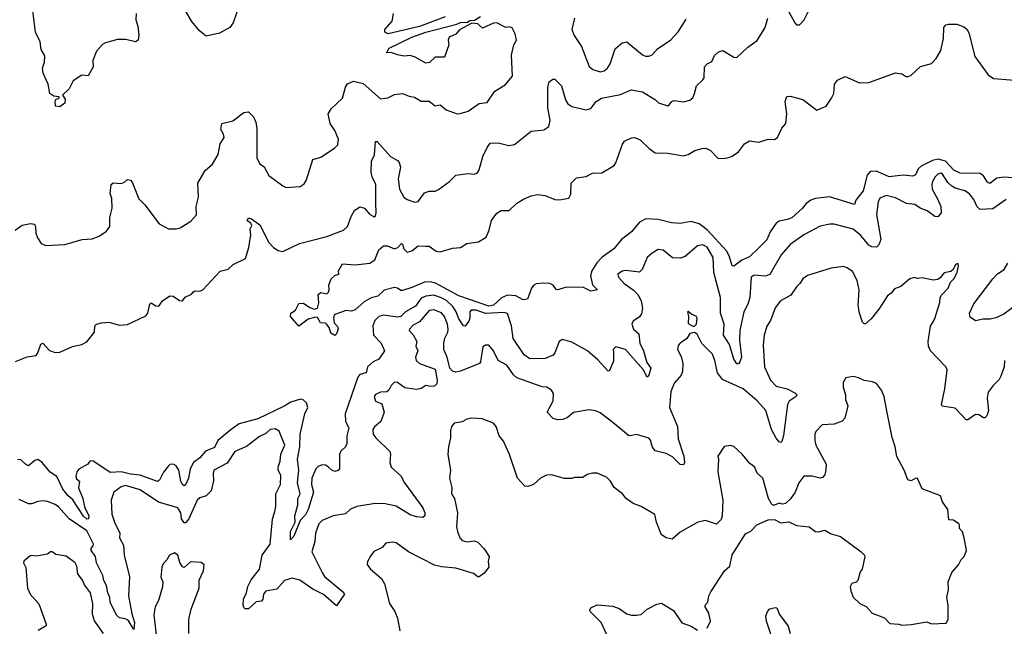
# Model space of a CAD drawing. Extents: x 2199565 to 2323334, y 894172 to 1018966.
# Tile 353 of 440: x 2269028 to 2275298, y 976881 to 980745. Entities that reach past the tile are written whole.
import ezdxf

# ---------------------------------------------------------------- set-up
doc = ezdxf.new("R2010")
doc.units = 0

msp = doc.modelspace()

# ---------------------------------------------------------------- linework, layer by layer
at = {"layer": '0CON10XD'}
for points in [[(2270446.1, 980893.9), (2270388.8, 980725), (2270367.5, 980695), (2270299.7, 980660.3), (2270215, 980640), (2270174, 980675), (2270124.4, 980734.4), (2270085, 980802.5)], [(2269770, 980785), (2269768.6, 980745), (2269780, 980705), (2269786.4, 980646.4), (2269782, 980615), (2269765, 980604.2), (2269705, 980620), (2269650.3, 980619.7), (2269575, 980598.8), (2269555, 980586.7), (2269517.5, 980545), (2269494.5, 980485.5), (2269496.9, 980445), (2269465, 980388.8), (2269425, 980392), (2269370, 980355), (2269344.1, 980305.9), (2269300, 980265), (2269318.3, 980238.3), (2269316.6, 980213.4), (2269285, 980190), (2269257.5, 980195), (2269253.6, 980226.4), (2269261.7, 980238.3), (2269280, 980245), (2269280, 980255), (2269245, 980257.5), (2269221.2, 980275), (2269209.2, 980335), (2269177.6, 980405), (2269172.9, 980437.1), (2269187.1, 980475), (2269189.5, 980515), (2269165.5, 980555), (2269159.4, 980605), (2269128.9, 980665), (2269107.1, 980835)], [(2271737, 980763), (2271575, 980703.1), (2271375.8, 980655.8), (2271353.3, 980665), (2271354, 980684), (2271400, 980735), (2271408, 980785)], [(2273926.2, 980795), (2273963.3, 980725), (2273975, 980713.3), (2273995, 980712.5), (2274023.3, 980745), (2274050, 980795)], [(2269002.4, 978567.6), (2269075, 978598), (2269133.8, 978606.2), (2269145, 978622.5), (2269162.1, 978677.9), (2269175, 978684), (2269218.9, 978638.9), (2269255, 978624.4), (2269283.4, 978626.6), (2269365, 978663.1), (2269425, 978676.5), (2269456.9, 978693.1), (2269505.7, 978755), (2269506.2, 978795), (2269517.5, 978805), (2269550, 978815), (2269595, 978818), (2269665, 978798.8), (2269715, 978804), (2269831.2, 978858.8), (2269844, 978875), (2269856.1, 978933.9), (2269865, 978941.2), (2269895, 978922), (2269915, 978920), (2269937.5, 978955), (2269985, 978986.7), (2270005, 978983.8), (2270046.7, 978956.7), (2270065, 978953.8), (2270082.5, 978977.5), (2270122, 978998), (2270135, 979012.5), (2270145, 979018.8), (2270175, 979016), (2270195, 979023.8), (2270305, 979144), (2270355, 979156), (2270387.5, 979185), (2270466.2, 979225), (2270488, 979295), (2270500.6, 979375), (2270496.4, 979413.6), (2270506.7, 979435), (2270499.3, 979449.3), (2270477.5, 979465), (2270485, 979482.5), (2270505, 979476.7), (2270557.7, 979437.7), (2270615, 979326.2), (2270644, 979295), (2270675, 979274.2), (2270705, 979269.2), (2270809.7, 979320.3), (2270985, 979364.5), (2271090.8, 979405), (2271115, 979427.5), (2271139.1, 979490.9), (2271160.9, 979529.1), (2271195, 979554), (2271224.5, 979544.5), (2271255, 979505.8), (2271285, 979488.8), (2271294.2, 979495.8), (2271298.9, 979515), (2271296.6, 979576.6), (2271295.3, 979695), (2271272.8, 979745), (2271266.2, 979775), (2271269.1, 979845), (2271286.7, 979885), (2271295, 979970), (2271305, 979970), (2271390, 979875), (2271435, 979849.2), (2271445, 979836.2), (2271453.3, 979805), (2271438.9, 979731.1), (2271447.1, 979665), (2271475, 979614.2), (2271495, 979600.8), (2271545, 979583.1), (2271565, 979588), (2271606.7, 979643.3), (2271635, 979652.5), (2271675, 979653.1), (2271695, 979662.9), (2271765.5, 979714.5), (2271804.6, 979755.4), (2271885, 979765.7), (2271921.7, 979761.7), (2271941.7, 979768.3), (2271955, 979790), (2271978.5, 979875), (2272005, 979931.4), (2272025, 979959.4), (2272075, 979960), (2272143.4, 979943.4), (2272179.8, 979950.2), (2272285, 980035.6), (2272365, 980042.9), (2272398.6, 980065), (2272405.9, 980105), (2272392.1, 980185), (2272390.5, 980315), (2272400.3, 980349.7), (2272422.5, 980367.5), (2272435, 980366), (2272478.1, 980325), (2272504.2, 980234.2), (2272519.4, 980209.4), (2272545, 980192.5), (2272635, 980170.9), (2272665, 980180), (2272700, 980225), (2272733.6, 980246.4), (2272855, 980269.6), (2272921.4, 980298.6), (2272995, 980285.5), (2273077.5, 980235), (2273096.4, 980216.4), (2273155, 980197.5), (2273165, 980202.5), (2273180, 980225), (2273195, 980230.8), (2273255, 980222.2), (2273295, 980231.9), (2273315, 980248), (2273325.5, 980275), (2273338.6, 980325), (2273378.7, 980361.3), (2273386, 980375), (2273388.8, 980445), (2273405, 980463.3), (2273435, 980480), (2273452.7, 980517.3), (2273478.3, 980541.7), (2273505, 980550), (2273575, 980507.5), (2273595, 980504), (2273665, 980570.5), (2273725, 980611.9), (2273775.3, 980694.7), (2273792.3, 980755)], [(2273736.5, 979293.5), (2273675.5, 979235), (2273627.3, 979212.7), (2273575, 979176.2), (2273565, 979176.7), (2273548.5, 979235), (2273530.5, 979270.5), (2273405, 979406.1), (2273355, 979444.7), (2273305, 979460), (2273233.8, 979446.2), (2273178, 979452), (2273095, 979471.7), (2273015, 979476.7), (2272974.1, 979455), (2272925, 979393.2), (2272861.4, 979345), (2272811.9, 979285), (2272736.5, 979233.5), (2272704, 979196), (2272672.5, 979145), (2272662.9, 979112.9), (2272676.9, 979056.9), (2272707.5, 979025), (2272665, 979016), (2272619.5, 979039.5), (2272552.3, 979042.3), (2272500.8, 979039.2), (2272455, 979023.8), (2272445, 979027.5), (2272426, 979055), (2272404, 979064), (2272365, 979067.4), (2272317.9, 979062.1), (2272302.9, 979055), (2272288.2, 979035), (2272262.5, 978965), (2272235, 978961.9), (2272186.7, 978986.7), (2272135, 978991.5), (2272096.4, 978973.6), (2272045, 978926.6), (2272015, 978921.2), (2271825, 978985.4), (2271677.2, 979067.2), (2271645, 979074.8), (2271605.6, 979074.4), (2271525, 979039.4), (2271465, 979021.2), (2271455, 979020), (2271434.5, 979034.5), (2271415, 979038.9), (2271348.5, 979021.5), (2271308.8, 978985), (2271266.9, 978973.1), (2271221.5, 978948.5), (2271165, 978897.5), (2271141.7, 978888.3), (2271105, 978892.5), (2271030, 978865), (2271026.2, 978843.8), (2271030.6, 978815), (2271052.1, 978792.1), (2271057.1, 978777.1), (2271046.4, 978743.6), (2271035, 978734.2), (2271009.3, 978749.3), (2270998.6, 978785), (2270985, 978804), (2270975, 978812.5), (2270944.3, 978814.3), (2270925, 978848.8), (2270915, 978851.2), (2270865, 978838.8), (2270805, 978792.5), (2270753.3, 978855), (2270756, 978875), (2270784.4, 978895.6), (2270805, 978937.5), (2270835, 978940), (2270875, 978912.5), (2270905, 978902.5), (2270925, 978907.5), (2270932.5, 978942.5), (2270930, 978995), (2270945, 979007.5), (2270985, 979000), (2270995, 979010), (2271000, 979025), (2270997.5, 979055), (2271012.5, 979095), (2271035, 979116.7), (2271060, 979125), (2271057.5, 979145), (2271085, 979190), (2271165, 979184.2), (2271257.5, 979195), (2271290, 979215), (2271315, 979278.6), (2271345, 979304), (2271370, 979305), (2271415, 979286.7), (2271435.8, 979294.2), (2271459.3, 979319.3), (2271465.9, 979315.9), (2271474.2, 979285), (2271495, 979264.6), (2271525, 979273.5), (2271565, 979305.4), (2271615, 979302.1), (2271635, 979302.3), (2271681.1, 979271.1), (2271705, 979265.9), (2271785, 979289.6), (2271835.9, 979294.1), (2271875, 979318.8), (2271950, 979330), (2271999.4, 979360.6), (2272018.9, 979405), (2272033.4, 979466.6), (2272066.8, 979513.2), (2272095, 979530), (2272145, 979530), (2272195, 979576.2), (2272237.3, 979602.7), (2272285, 979624), (2272325, 979631.2), (2272373.6, 979626.4), (2272435, 979599.2), (2272465, 979598), (2272525, 979608.8), (2272538.6, 979635), (2272540.8, 979705), (2272575, 979737.5), (2272635, 979745.8), (2272675, 979767.5), (2272735, 979769.2), (2272813.2, 979816.8), (2272825.5, 979834.5), (2272866.8, 979953.2), (2272878.8, 979971.2), (2272925, 979993.8), (2272945, 979994), (2272979.1, 979979.1), (2273037.1, 979925), (2273075, 979898.2), (2273155, 979896.2), (2273255, 979878.1), (2273284.3, 979885.7), (2273328.3, 979911.7), (2273375, 979925.8), (2273395, 979926), (2273425, 979914), (2273475, 979864.3), (2273505, 979860.6), (2273535, 979865.6), (2273565, 979876.9), (2273605.5, 979904.5), (2273644, 979955), (2273675, 979974), (2273735, 979966), (2273795, 979984.2), (2273835, 979981.8), (2273854.2, 979995), (2273882, 980055), (2273908, 980085), (2273914, 980145), (2273902.2, 980225), (2273914.3, 980255.7), (2273935, 980258), (2274015, 980237.5), (2274105, 980168.8), (2274163.3, 980195), (2274198.8, 980245), (2274212, 980275), (2274216.9, 980335), (2274235, 980360.8), (2274285, 980382.5), (2274375.8, 980344.2), (2274435, 980346), (2274605, 980407.5), (2274645, 980400), (2274673, 980383), (2274685, 980382.5), (2274705, 980392.5), (2274765, 980446.7), (2274835, 980466.2), (2274865, 980498), (2274895, 980548.8), (2274910.4, 980625), (2274913.5, 980696.5), (2274925, 980713.1), (2274942.1, 980717.9), (2274995, 980716.6), (2275040, 980700), (2275060, 980685), (2275072.7, 980662.7), (2275110.9, 980510.9), (2275194.5, 980394.5), (2275230.3, 980370.3), (2275446.5, 980353.5)], [(2271509.2, 980259.2), (2271541.7, 980251.7), (2271585, 980226.7), (2271635, 980226.2), (2271675, 980196.2), (2271705, 980203.3), (2271745, 980171.2), (2271815, 980146.7), (2271833, 980147), (2271885, 980162.5), (2271955, 980212.5), (2272005, 980218.8), (2272055, 980290), (2272118.8, 980331.2), (2272166.2, 980385), (2272159.7, 980520.3), (2272175.6, 980584.4), (2272191.2, 980615), (2272183.3, 980655), (2272163.6, 980693.6), (2272145, 980700), (2272125, 980696.7), (2272065.9, 980725.9), (2272045, 980724), (2271975, 980692.5), (2271945, 980720), (2271907, 980723), (2271828.8, 980681.2), (2271805, 980653.3), (2271764, 980635), (2271756.2, 980615), (2271761.2, 980585), (2271733.8, 980506.2), (2271675, 980507.5), (2271638.3, 980471.7), (2271615, 980468), (2271546.6, 980506.6), (2271515, 980517.1), (2271475.9, 980514.1), (2271435, 980520.8), (2271393.8, 980536.2), (2271363.3, 980535), (2271381.2, 980565), (2271525.6, 980635), (2271615, 980666.7), (2271812.6, 980717.4), (2271835, 980728.5), (2271879.5, 980730.5), (2271895, 980740), (2271925, 980742.5), (2271963.3, 980765)], [(2272561.4, 980755), (2272544, 980684), (2272560, 980645), (2272605.6, 980575.6), (2272655, 980446.7), (2272678, 980428), (2272725, 980412.9), (2272749.3, 980420.7), (2272772.4, 980437.6), (2272788.1, 980465), (2272821.1, 980558.9), (2272865, 980597.5), (2272895, 980604.2), (2272995, 980522.5), (2273013.9, 980513.9), (2273033.9, 980513.9), (2273055, 980521.2), (2273090.7, 980559.3), (2273175, 980616.7), (2273221.7, 980668.3), (2273271.4, 980748.6)], [(2269000, 979405), (2269043.4, 979436.6), (2269098.1, 979448.1), (2269122.7, 979442.7), (2269130, 979425), (2269130.8, 979385), (2269142, 979355), (2269165, 979320), (2269195, 979306.2), (2269315, 979313.6), (2269425.8, 979344.2), (2269490.3, 979349.7), (2269535, 979367.5), (2269581.9, 979398.1), (2269602.3, 979427.7), (2269602.9, 979485), (2269617.5, 979545), (2269615.4, 979605.4), (2269605, 979637.5), (2269611.9, 979695), (2269622.9, 979707.1), (2269675, 979702.9), (2269695, 979710), (2269715, 979726.7), (2269733.6, 979723.6), (2269745, 979710), (2269788, 979605), (2269825.4, 979565.4), (2269916.2, 979445), (2269975, 979413.1), (2270025, 979412.9), (2270050.3, 979419.7), (2270118.3, 979461.7), (2270153.3, 979503.3), (2270153.1, 979555), (2270166.4, 979615), (2270161.9, 979705), (2270209.2, 979785), (2270256.2, 979825), (2270292.6, 979887.4), (2270305.5, 979955), (2270330.2, 979995), (2270327.1, 980017.1), (2270310, 980045), (2270315, 980083.3), (2270385, 980100.6), (2270455, 980153.8), (2270485, 980158), (2270517, 980127), (2270531.7, 980091.7), (2270537.9, 980052.1), (2270539.2, 979865), (2270555, 979830), (2270585, 979807.5), (2270615, 979753.3), (2270705, 979686.2), (2270726.1, 979676.1), (2270815, 979683.8), (2270839.5, 979700.5), (2270853.8, 979725), (2270896.1, 979853.9), (2270945, 979870), (2271033.6, 979926.4), (2271055, 979947.5), (2271058, 979985), (2271035, 980038.8), (2271004.8, 980084.8), (2270992.7, 980145), (2271011.7, 980178.3), (2271083.6, 980245), (2271103.7, 980316.3), (2271115, 980336), (2271155, 980353.1), (2271215, 980338.6), (2271325, 980241.2), (2271372.3, 980247.7), (2271415, 980268), (2271465, 980276.2), (2271509.2, 980259.2)], [(2275385, 979737), (2275295, 979741.3), (2275251.5, 979735), (2275205, 979701.2), (2275190.7, 979710.7), (2275165, 979751.4), (2275145, 979764.8), (2275017.7, 979767.7), (2274976.8, 979786.8), (2274924.1, 979844.1), (2274876.9, 979856.9), (2274841.3, 979848.7), (2274768.3, 979811.7), (2274750, 979795), (2274731.9, 979758.1), (2274715, 979748.8), (2274654.1, 979754.1), (2274565, 979744.2), (2274485, 979780), (2274445, 979778.8), (2274424.8, 979755), (2274398.7, 979655), (2274352.5, 979595), (2274345, 979568), (2274185, 979616.8), (2274095, 979605.6), (2274065.6, 979595), (2274036.8, 979575), (2274013.3, 979545), (2273945, 979484.2), (2273918.3, 979471.7), (2273865, 979461.9), (2273845, 979449.3), (2273806.4, 979395), (2273785, 979343.1), (2273736.5, 979293.5)], [(2275309.3, 979600.7), (2275225, 979540), (2275145, 979537.1), (2275125, 979554), (2275105, 979599.2), (2275076.3, 979636.3), (2275046.2, 979656.2), (2274985, 979672.5), (2274964.7, 979684.7), (2274938.8, 979708.8), (2274905, 979762.2), (2274895, 979767.3), (2274875, 979761.9), (2274857.5, 979745), (2274841.1, 979715), (2274835.6, 979695), (2274837.8, 979665), (2274873.6, 979605), (2274894.3, 979555), (2274895.7, 979514.3), (2274875, 979488.8), (2274855, 979492.5), (2274807.2, 979527.2), (2274762.5, 979545), (2274728.1, 979568.1), (2274675, 979574.3), (2274605, 979610.5), (2274545, 979625.4), (2274505, 979607.5), (2274494.5, 979584.5), (2274484.6, 979505), (2274511.2, 979345), (2274498.3, 979311.7), (2274485, 979296), (2274455, 979297.8), (2274435, 979310), (2274385, 979370.4), (2274335, 979411.5), (2274215, 979443.3), (2274186.9, 979443.1), (2274125, 979430), (2274022.5, 979375), (2273935, 979314.3), (2273877.5, 979247.5), (2273805, 979123.1), (2273775, 979111.2), (2273705, 979118.5), (2273685.4, 979104.6), (2273678.1, 978975), (2273665.7, 978934.3), (2273640.2, 978885), (2273614.2, 978765), (2273612.7, 978705), (2273625.6, 978595), (2273613.8, 978565), (2273605, 978553.8), (2273596, 978554), (2273575, 978582), (2273547.3, 978677.3), (2273510.7, 978735), (2273514.8, 978805), (2273491.4, 978875), (2273491.4, 978975), (2273448.6, 979135), (2273445, 979231.2), (2273405, 979296.7), (2273377.7, 979312.3), (2273345, 979304.3), (2273265, 979236.9), (2273235, 979227.1), (2273185, 979229.2), (2273125, 979276.7), (2273095, 979281.2), (2273055, 979257.5), (2273025, 979230), (2272991.1, 979155), (2272975, 979138.1), (2272885, 979148.5), (2272865, 979144.3), (2272836.2, 979125), (2272842, 979105), (2272877.8, 979065), (2272934.7, 979024.7), (2272964.7, 978994.7), (2272986.2, 978955), (2272993.6, 978905), (2272988.3, 978871.7), (2272975, 978852.2), (2272934.3, 978825), (2272927.1, 978805), (2272937.1, 978775), (2272970, 978745), (2272977.3, 978685), (2272999.7, 978635), (2273020.9, 978560.9), (2273046.5, 978525), (2273035, 978480), (2273025, 978468.8), (2272997.9, 978517.9), (2272885.7, 978645), (2272825, 978662.2), (2272807.8, 978645), (2272810.2, 978620.2), (2272809.3, 978570.7), (2272785, 978510), (2272775, 978507.5), (2272709.7, 978579.7), (2272645, 978635.3), (2272545, 978692.1), (2272485, 978708.6), (2272464.6, 978695.4), (2272437, 978623), (2272425, 978608), (2272375, 978587.1), (2272277.5, 978585), (2272241.4, 978611.4), (2272171.1, 978715), (2272159.4, 978795), (2272134.6, 978874.6), (2272111.2, 978881.2), (2271995, 978874.5), (2271935.6, 978895.6), (2271903.9, 978896.1), (2271894.7, 978885), (2271895.7, 978845), (2271889.3, 978825), (2271865, 978794.2), (2271855, 978796), (2271825, 978840.3), (2271807.8, 978885), (2271787.4, 978917.4), (2271746.9, 978956.9), (2271708.8, 978975), (2271665, 978991.5), (2271615, 978984.3), (2271585, 978970.6), (2271548.5, 978921.5), (2271484.7, 978885.3), (2271455, 978854.2), (2271435, 978849.7), (2271345, 978863.4), (2271315, 978854.6), (2271290.1, 978829.9), (2271278.1, 978795), (2271281.3, 978735), (2271330, 978685), (2271351.4, 978635), (2271316, 978584), (2271278.9, 978565), (2271243.1, 978535), (2271235, 978496.2), (2271195, 978485.8), (2271181.1, 978468.9), (2271100.7, 978235), (2271103.8, 978185), (2271124.4, 978145), (2271110.9, 978095), (2271111.8, 978045), (2271102.2, 978025), (2271072.4, 977997.6), (2271064.7, 977975.3), (2271065.5, 977885), (2271055.8, 977874.2), (2271035, 977868.2), (2271015.6, 977875), (2270993.6, 977896.4), (2270975, 977907.3), (2270955, 977909.5), (2270929.8, 977900.2), (2270915, 977884.2), (2270889.5, 977825), (2270887.6, 977785), (2270900, 977735), (2270865.7, 977625), (2270849.3, 977590.7), (2270814.5, 977555), (2270775, 977455.5), (2270752.5, 977432.5), (2270752.6, 977485), (2270782.8, 977545), (2270779.7, 977585), (2270799, 977655), (2270798.9, 977695), (2270814.6, 977725), (2270798.1, 977795), (2270805.8, 977875), (2270796.8, 977945), (2270811.9, 978025), (2270814.2, 978105), (2270844.7, 978235.3), (2270862.3, 978275), (2270854.4, 978305), (2270833.1, 978323.1), (2270817.4, 978327.4), (2270755, 978310), (2270712.9, 978282.9), (2270545, 978203.1), (2270425, 978170), (2270375, 978135.2), (2270290.8, 978065), (2270268.8, 978021.2), (2270212.6, 977997.4), (2270175, 977954.1), (2270134.8, 977925.2), (2270115, 977884), (2270102.4, 977825), (2270085, 977782.9), (2270075, 977777.1), (2270065, 977784), (2270055, 977805.8), (2270042.4, 977875), (2270025, 977903.8), (2270005, 977913.6), (2269985, 977912.5), (2269975, 977903.3), (2269945, 977862.5), (2269918.6, 977811.4), (2269905, 977804.6), (2269795, 977844.2), (2269735, 977850.4), (2269675, 977865.1), (2269605, 977860.8), (2269495, 977935.9), (2269475, 977933.8), (2269462.3, 977915), (2269405, 977882.9), (2269391.4, 977865), (2269385.2, 977835.2), (2269390.6, 977820.6), (2269408.4, 977805), (2269403.6, 977763.6), (2269430.3, 977695), (2269441.7, 977641.7), (2269467.9, 977585), (2269467.5, 977565), (2269456.4, 977563.6), (2269435, 977582.9), (2269366.5, 977686.5), (2269334, 977715), (2269302.4, 977755), (2269263.9, 977835), (2269223.1, 977863.1), (2269172.2, 977925), (2269145, 977943.3), (2269125, 977938.5), (2269085, 977903.1), (2269065, 977913.1), (2269035, 977940.8), (2269015, 977943.8)], [(2275298.8, 978575), (2275296.7, 978535), (2275276.2, 978475), (2275265.8, 978454.2), (2275226.2, 978415), (2275195, 978372.5), (2275190, 978335), (2275197.3, 978255), (2275187.5, 978222.5), (2275175, 978210), (2275165, 978208.8), (2275135, 978228.8), (2275115, 978230), (2275065, 978196.7), (2275055, 978196.2), (2274985, 978270), (2274902.9, 978282.9), (2274898, 978295), (2274919.6, 978395), (2274934.4, 978515), (2274925.7, 978535), (2274828.8, 978635), (2274815.4, 978665), (2274812.7, 978695), (2274827.8, 978792.2), (2274853.8, 978835), (2274887.1, 978945), (2274890, 978975), (2274898.3, 978991.7), (2274941.2, 979035), (2274956.4, 979073.6), (2274976.7, 979095), (2274997.5, 979135), (2275007, 979177), (2275001.7, 979191.7), (2274987.5, 979185), (2274972.5, 979155), (2274958.3, 979141.7), (2274915, 979133.3), (2274889.7, 979100.3), (2274875, 979091.2), (2274845, 979086), (2274775, 979101.2), (2274745, 979097.5), (2274725, 979102.5), (2274696.1, 979093.9), (2274640, 979045), (2274599.7, 979030.3), (2274577.5, 979002.5), (2274555, 978985.8), (2274498.8, 978901.2), (2274450.3, 978839.7), (2274415, 978808), (2274405, 978808), (2274395, 978818.8), (2274375.5, 978875), (2274368.2, 978925), (2274373.5, 979025), (2274360.6, 979085), (2274330.9, 979140.9), (2274296.7, 979165), (2274275, 979172.5), (2274195, 979162.9), (2274045, 979115.6), (2274014.5, 979095.5), (2273997.1, 979065), (2273975, 979044), (2273938.3, 978991.7), (2273905, 978970.6), (2273874, 978955), (2273839.7, 978910.3), (2273809.8, 978830.2), (2273786.6, 978793.4), (2273770, 978735), (2273762.5, 978675), (2273771.8, 978535), (2273808.3, 978448.3), (2273845, 978411.8), (2273915, 978394.5), (2273965, 978368.1), (2273976, 978355), (2273972, 978345), (2273928.5, 978315), (2273916.9, 978295), (2273892.5, 978097.5), (2273882.3, 978057.7), (2273875, 978051.2), (2273865, 978056.2), (2273845, 978080.8), (2273815, 978136), (2273779.1, 978255), (2273725, 978318), (2273635, 978393.1), (2273504.2, 978454.2), (2273471.1, 978495), (2273455.8, 978575), (2273439.2, 978615), (2273372.1, 978682.1), (2273343, 978743), (2273325, 978752.5), (2273295, 978747.5), (2273277.5, 978715), (2273234.2, 978685.8), (2273220.5, 978669.5), (2273218, 978645), (2273239.7, 978599.7), (2273251.4, 978555), (2273248.1, 978505), (2273239.7, 978480.3), (2273197.9, 978432.1), (2273182.4, 978397.6), (2273174.4, 978375), (2273165.8, 978275), (2273216.9, 978155), (2273221.5, 978075), (2273257.8, 977965), (2273261.2, 977925), (2273255, 977910), (2273235, 977911.2), (2273185, 977961.4), (2273145, 977982.7), (2273075, 977998.8), (2273056.5, 978026.5), (2273045, 978067.5), (2273035, 978078.8), (2272956.4, 978103.6), (2272916.1, 978093.9), (2272905, 978096.7), (2272805, 978180), (2272725, 978240.8), (2272695, 978254.3), (2272655, 978260.9), (2272555, 978242.2), (2272515, 978210), (2272485, 978198), (2272455, 978196.2), (2272425.9, 978205.9), (2272387.5, 978245), (2272425, 978317.5), (2272427.5, 978365), (2272415.7, 978385.7), (2272385, 978404.2), (2272355, 978407.5), (2272193.5, 978463.5), (2272172.8, 978482.8), (2272131.1, 978545), (2272075.6, 978575), (2272045.5, 978635), (2272015, 978671.5), (2271995, 978673.2), (2271978, 978662), (2271962.9, 978565), (2271955.3, 978554.7), (2271835, 978505.5), (2271805, 978500), (2271785, 978507.5), (2271766.4, 978526.4), (2271750.7, 978595), (2271729.1, 978645), (2271729.1, 978685), (2271736.4, 978716.4), (2271755.6, 978754.4), (2271756.7, 978775), (2271752.6, 978805), (2271733.2, 978855), (2271715, 978879.1), (2271665, 978896.9), (2271635, 978893.3), (2271575, 978820), (2271535, 978798.7), (2271510, 978775), (2271507.5, 978765), (2271535, 978737.5), (2271556.9, 978695), (2271551.2, 978665), (2271563.8, 978635), (2271548.5, 978595), (2271553.5, 978575), (2271573.8, 978555), (2271675, 978518.8), (2271686.8, 978446.8), (2271684.2, 978425), (2271669.5, 978410.5), (2271645, 978408.5), (2271615, 978415.7), (2271583.9, 978396.1), (2271555, 978390), (2271480.7, 978400.7), (2271435, 978434), (2271415, 978435.6), (2271394, 978415), (2271380, 978385), (2271365.7, 978374.3), (2271325, 978371.9), (2271295, 978357.8), (2271285.7, 978345), (2271294.2, 978315), (2271335, 978298.8), (2271348.5, 978245), (2271328.1, 978185), (2271288.5, 978151.5), (2271278.1, 978135), (2271279.5, 978105), (2271293.7, 978083.7), (2271385.7, 977995), (2271390.6, 977975), (2271385.5, 977925), (2271393.8, 977895), (2271455, 977840), (2271478.2, 977795), (2271594.5, 977635), (2271607.3, 977605), (2271607.8, 977585), (2271595, 977573.5), (2271555, 977577.9), (2271515, 977590.9), (2271425, 977646.2), (2271355, 977662.5), (2271293, 977663), (2271175, 977645.5), (2271135, 977628.1), (2271103.2, 977596.8), (2271025, 977585.5), (2270955, 977554.5), (2270933.8, 977535), (2270911.1, 977475), (2270908.7, 977421.3), (2270888.2, 977355), (2270954.1, 977225), (2270969.5, 977199.5), (2271081.2, 977105), (2271096.2, 977085), (2271045, 977012.5), (2270963.2, 977083.2), (2270895, 977117.3), (2270811.8, 977175), (2270762.8, 977187.2), (2270715, 977172.2), (2270665, 977117.5), (2270595.3, 977104.7), (2270581.5, 977085), (2270576.8, 977053.2), (2270568.7, 977041.3), (2270535, 977038), (2270485, 976993.6), (2270465, 976992.9), (2270455, 977002), (2270450.5, 977015), (2270454.6, 977055), (2270472.9, 977095), (2270480.4, 977135), (2270502.8, 977177.2), (2270555.8, 977245), (2270573.2, 977335), (2270622.7, 977405), (2270637.2, 977562.8), (2270652.9, 977612.9), (2270660.4, 977645), (2270660.4, 977725), (2270689.1, 977785), (2270690.8, 977845), (2270675, 977876.7), (2270673.3, 977895), (2270687.7, 977932.3), (2270691.8, 977978.2), (2270716.7, 978035), (2270680, 978125), (2270655, 978140), (2270624.4, 978135), (2270595, 978110), (2270555, 978091.1), (2270472.4, 978027.6), (2270397.5, 977995), (2270348.6, 977921.4), (2270264.2, 977875), (2270259.4, 977855), (2270262, 977808), (2270247.9, 977745), (2270215, 977713.1), (2270175, 977699.1), (2270158.1, 977685), (2270104.8, 977565.2), (2270085, 977540), (2270075, 977541.1), (2270059, 977565), (2270053.5, 977605), (2270035, 977636.9), (2269912.5, 977672.5), (2269795, 977751.1), (2269702, 977778), (2269675, 977770), (2269628, 977735), (2269610, 977685), (2269615.6, 977595), (2269632.1, 977545), (2269665.6, 977475), (2269663.8, 977445), (2269688.4, 977398.4), (2269693.4, 977335), (2269726.6, 977196.6), (2269722.3, 977075), (2269741.5, 976961.5), (2269758.9, 976905), (2269755, 976860), (2269719.7, 976919.7), (2269699.7, 976929.7), (2269664.4, 976935), (2269645, 976953.1), (2269605, 977034), (2269602.9, 977065), (2269590.5, 977095), (2269582.1, 977142.1), (2269563.9, 977173.9), (2269558.4, 977205)], [(2275402, 978948), (2275295, 978869.5), (2275245, 978845.6), (2275207.8, 978837.8), (2275163, 978837), (2275115, 978826.2), (2275081.2, 978851.2), (2275076.1, 978876.1), (2275105, 978935.6), (2275225.3, 979094.7), (2275255, 979125.6), (2275297.5, 979155), (2275321.1, 979195)], [(2273325, 978792.5), (2273338.8, 978805), (2273342.5, 978845), (2273335, 978857.5), (2273307.5, 978867.5), (2273285, 978887.5), (2273280, 978885), (2273287.5, 978855), (2273285, 978810), (2273315, 978792.5), (2273325, 978792.5)], [(2274548, 978265), (2274533.3, 978345), (2274516.1, 978386.1), (2274485, 978427.5), (2274459.3, 978439.3), (2274406.7, 978446.7), (2274370, 978465), (2274335, 978472.5), (2274290, 978465), (2274272.5, 978435), (2274272.5, 978405), (2274287.5, 978355), (2274287.5, 978325), (2274301.2, 978285), (2274283.7, 978206.3), (2274265, 978187.1), (2274215, 978169.2), (2274137.5, 978165), (2274097.7, 978122.3), (2274091.2, 978105), (2274091.2, 978065), (2274098.8, 978035), (2274162.9, 977915), (2274162.7, 977877.3), (2274154.3, 977845.7), (2274140.5, 977829.5), (2274125, 977824), (2274075, 977837.5), (2274021.7, 977838.3), (2273988.8, 977795), (2273966, 977735), (2273936.8, 977693.2), (2273905, 977663.3), (2273885, 977660), (2273863.9, 977666.1), (2273835, 977653.3), (2273823.8, 977653.8), (2273815, 977662.5), (2273796.7, 977695), (2273760, 977825), (2273725, 977857.5), (2273706.8, 977896.8), (2273678.3, 977918.3), (2273628.3, 977978.3), (2273575, 978026.2), (2273555, 978033.3), (2273515, 978027.5), (2273473.8, 977965), (2273478, 977945), (2273474.4, 977865), (2273506.7, 977685), (2273502, 977585), (2273495, 977562.5), (2273465, 977532), (2273395, 977555.8), (2273347.5, 977545), (2273235, 977481.2), (2273183.9, 977436.1), (2273145, 977445.8), (2273116.2, 977465), (2273084.3, 977545), (2273072.7, 977592.7), (2272985, 977643.8), (2272935, 977663.8), (2272890, 977695), (2272866, 977725), (2272814.5, 977764.5), (2272790, 977805), (2272765, 977832), (2272705, 977856), (2272675, 977855.8), (2272641.4, 977848.6), (2272615, 977830), (2272560.5, 977829.5), (2272545, 977823.8), (2272495, 977823.3), (2272415, 977846), (2272383, 977843), (2272344.2, 977825.8), (2272300, 977785), (2272265, 977771.4), (2272245, 977774), (2272198.6, 977825), (2272148.1, 977975), (2272109.7, 978059.7), (2272080.8, 978095), (2272062, 978155), (2272045.7, 978175.7), (2271972.7, 978202.7), (2271905, 978206.7), (2271875, 978200), (2271845, 978184.3), (2271794.5, 978175.5), (2271778.8, 978155), (2271771.7, 978128.3), (2271772.3, 978082.3), (2271758.1, 978025), (2271755.6, 977975.6), (2271772.5, 977875), (2271764.3, 977825), (2271779.2, 977765), (2271778, 977725), (2271797.1, 977695), (2271815.6, 977605), (2271810.6, 977515), (2271816.7, 977485), (2271830.6, 977445), (2271845, 977427.5), (2271875, 977420), (2271925, 977425.7), (2271945, 977417.5), (2271986.7, 977375), (2272018.6, 977325), (2272012.5, 977295), (2272015, 977257.5), (2271985, 977218.8), (2271955, 977196.2), (2271945, 977196.2), (2271917.3, 977217.3), (2271805, 977252.2), (2271715, 977259.6), (2271670.5, 977270.5), (2271505, 977355.6), (2271425, 977412), (2271405, 977416.2), (2271359.3, 977410.7), (2271337.5, 977382.5), (2271282.7, 977357.3), (2271261.7, 977328.3), (2271243.8, 977295), (2271241.2, 977275), (2271261.2, 977245), (2271333.3, 977185), (2271351.7, 977151.7), (2271384.1, 977025.9), (2271416.7, 976975), (2271435, 976933.3), (2271448.3, 976851.7)], [(2273405, 976870), (2273428, 976915), (2273417.5, 976965), (2273392.5, 977005), (2273393.3, 977015), (2273410, 977035), (2273416.2, 977075), (2273428.8, 977101.2), (2273516.7, 977235), (2273550, 977265), (2273565, 977337.5), (2273650.5, 977469.5), (2273685, 977486.7), (2273721.7, 977528.3), (2273795, 977560), (2273835, 977562.5), (2273875, 977540), (2273925, 977547.5), (2273975, 977523.3), (2274055.8, 977515.8), (2274095, 977484.2), (2274115, 977483.1), (2274155, 977494.2), (2274195, 977470), (2274255, 977453.8), (2274387.5, 977355), (2274407.5, 977335), (2274410, 977325), (2274392.5, 977245), (2274381.2, 977228.8), (2274366.1, 977173.9), (2274355, 977162.5), (2274327, 977153), (2274317, 977133), (2274320, 977105), (2274336.4, 977066.4), (2274377.5, 977027.5), (2274417.7, 977007.7), (2274457.5, 976965), (2274535, 976936), (2274569.7, 976899.7), (2274627.5, 976895), (2274645, 976888.8), (2274705, 976892), (2274805, 976908.8), (2274835, 976897.5), (2274928.3, 976901.7), (2274940, 976925), (2274940, 977015), (2274931.2, 977065), (2274942, 977115), (2274940, 977165), (2274964, 977225), (2275007.3, 977272.7), (2275024.2, 977305.8), (2275043.3, 977325), (2275056.7, 977365), (2275043.3, 977445), (2275032.5, 977482.5), (2275012.5, 977505), (2275012.5, 977525), (2275007.5, 977535), (2274975, 977556.7), (2274945, 977560), (2274939.2, 977625), (2274904.3, 977674.3), (2274891.7, 977711.7), (2274775, 977757.5), (2274745, 977823.3), (2274734.2, 977825.8), (2274705, 977807.5), (2274683.9, 977813.9), (2274660, 977875), (2274613, 977963), (2274604, 978025), (2274584, 978085), (2274548, 978265)], [(2269558.4, 977205), (2269518.4, 977285), (2269511.1, 977325), (2269483.1, 977365), (2269482.9, 977377.1), (2269497.2, 977395), (2269498.1, 977405), (2269455, 977489.2), (2269344.5, 977565), (2269275, 977642.7), (2269255, 977656.8), (2269205, 977675.5), (2269175, 977679.5), (2269145, 977676.9), (2269105, 977660.6), (2269085, 977662.2), (2269025, 977689.4)], [(2269562.3, 976835), (2269505.8, 976915.8), (2269491.8, 976958.2), (2269494.5, 977025), (2269478.9, 977095), (2269440.8, 977145), (2269429.2, 977175), (2269399.4, 977215), (2269392.5, 977265), (2269381.2, 977285), (2269325, 977328.8), (2269257.7, 977337.7), (2269235, 977356.2), (2269225, 977356.2), (2269205, 977341.2), (2269135, 977328.8), (2269105, 977332), (2269092.4, 977327.6), (2269055, 977296), (2269052.9, 977285), (2269066.7, 977255), (2269077.5, 977125), (2269094.2, 977085), (2269149.5, 977025), (2269198, 976895), (2269196.7, 976885), (2269145.6, 976854.4)], [(2270105.6, 976835), (2270105.6, 976925), (2270119.7, 976990.3), (2270171.4, 977125), (2270171.2, 977175), (2270198, 977235), (2270203, 977273), (2270185, 977287.5), (2270125, 977292), (2270115, 977290), (2270075, 977255.8), (2270065, 977259.2), (2270047.8, 977287.8), (2270035.7, 977335), (2270015, 977348.8), (2269983.3, 977335), (2269966.2, 977305), (2269941.2, 977278.8), (2269932.5, 977257.5), (2269926.7, 977195), (2269940, 977165), (2269937.3, 977132.7), (2269911.4, 977045), (2269890.8, 977005), (2269883.1, 976955), (2269901.1, 976791.1)], [(2272766.5, 976826.5), (2272730.6, 976905), (2272661.2, 976975), (2272658.8, 976985), (2272665, 976998.8), (2272705, 977018.5), (2272805, 977008.9), (2272845.5, 976995.5), (2272895, 976961.4), (2272925, 976952.9), (2272955, 976952.5), (2272985, 976956.2), (2273025, 976990), (2273085, 977023.3), (2273115, 977028.8), (2273191.7, 976981.7), (2273245, 976903.3), (2273305, 976882.5), (2273345, 976857.5)], [(2273820, 976805), (2273784.4, 976915), (2273780, 976945), (2273790, 976975), (2273805, 976993.3), (2273838, 977002), (2273850, 977000), (2273865.8, 976955.8), (2273921.7, 976881.7), (2273934, 976835)]]:
    msp.add_lwpolyline(points, dxfattribs=at)

doc.saveas('drawing.dxf')
